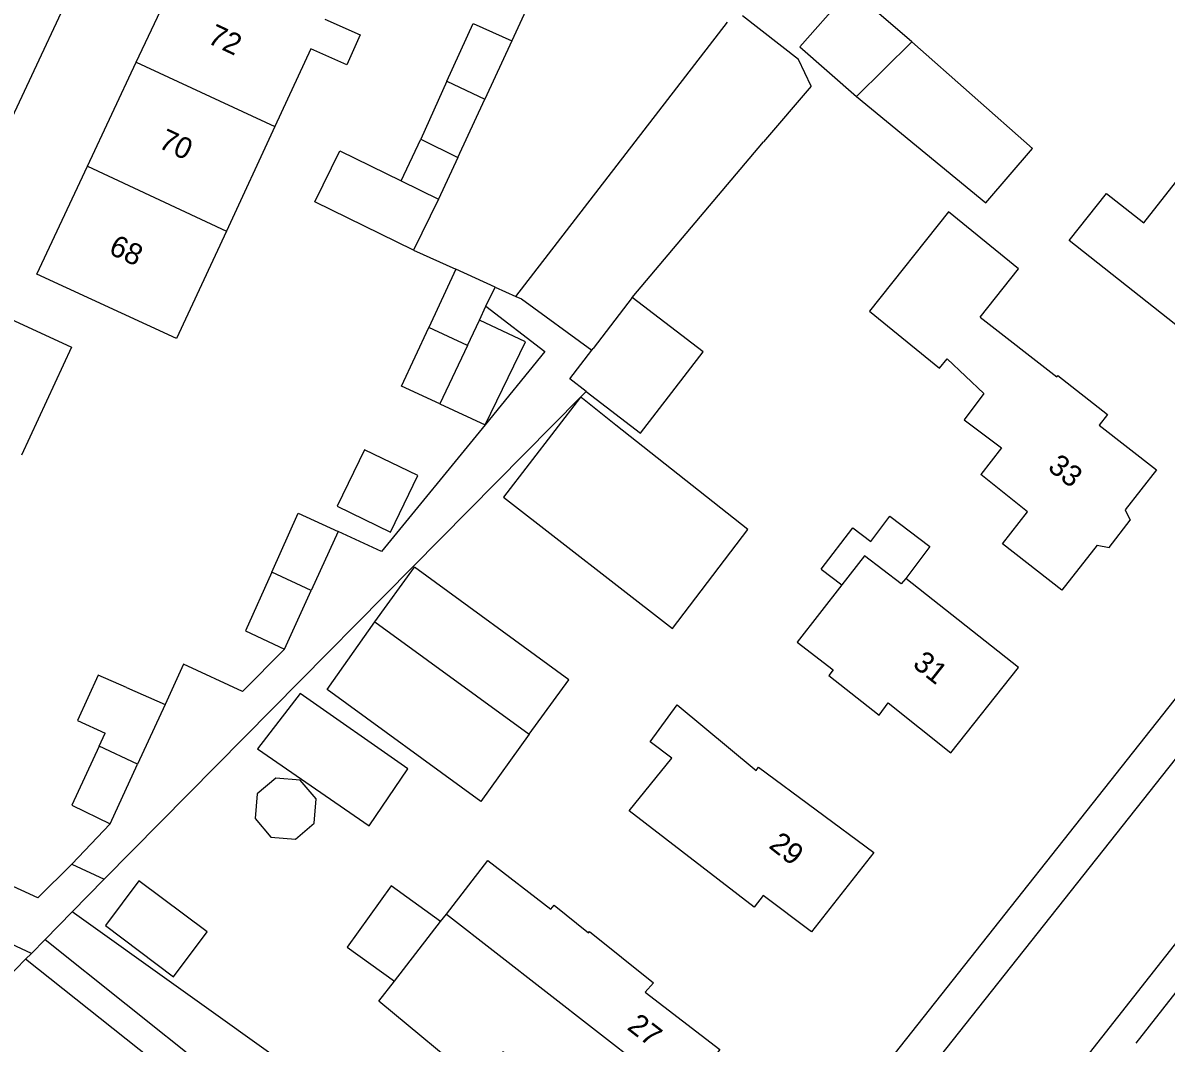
# Model space of a CAD drawing. Extents: x 194485 to 197793, y 468269 to 470822.
# Drawn here: x 195701.1 to 195765.6, y 470666.4 to 470724 of the extents above; entities that cross this region are included whole.
import ezdxf

# ---------------------------------------------------------------- set-up
doc = ezdxf.new("R2010")
doc.units = 0
for name, color, linetype in [('BGT grensvlak gebouwinstallatie plus 1', 7, 'Continuous'), ('BGT grensvlak onbegroeid terreindeel', 7, 'Continuous'), ('BGT grensvlak overig bouwwerk', 7, 'Continuous'), ('BGT grensvlak pand op maaiveld', 7, 'Continuous'), ('BGT grensvlak pand op maaiveld LR', 7, 'Continuous'), ('BGT grensvlak wegdeel', 7, 'Continuous'), ('BGT tekst huisnummerreeks', 7, 'Continuous')]:
    doc.layers.add(name, color=color, linetype=linetype)

msp = doc.modelspace()

# ---------------------------------------------------------------- linework, layer by layer
at = {"layer": 'BGT grensvlak gebouwinstallatie plus 1'}
for p, q in [((195747.758, 470725.869), (195744.895, 470722.623)), ((195751.209, 470722.907), (195747.758, 470725.869)), ((195744.895, 470722.623), (195748.091, 470719.818)), ((195722.398, 470715.057), (195723.51, 470717.417)), ((195725.601, 470716.371), (195724.51, 470714.021)), ((195748.89, 470694.722), (195749.977, 470696.153)), ((195749.977, 470696.153), (195752.234, 470694.439)), ((195746.106, 470693.156), (195747.879, 470695.49)), ((195747.879, 470695.49), (195748.89, 470694.722)), ((195752.234, 470694.439), (195750.874, 470692.628)), ((195720.912, 470690.195), (195723.15, 470693.266)), ((195731.863, 470686.915), (195723.15, 470693.266)), ((195746.106, 470693.156), (195747.271, 470692.272)), ((195729.625, 470683.844), (195731.863, 470686.915))]:
    msp.add_line(p, q, dxfattribs=at)
msp.add_lwpolyline([(195724.63, 470673.284), (195721.831, 470675.291), (195719.355, 470671.838), (195722.024, 470669.923)], dxfattribs=at)
at = {"layer": 'BGT grensvlak onbegroeid terreindeel'}
msp.add_line((195737.552, 470649.768), (195703.846, 470673.829), dxfattribs=at)
msp.add_lwpolyline([(195684.932, 470649.69), (195692.154, 470660.534), (195698.474, 470668.345), (195701.219, 470671.153)], dxfattribs=at)
at = {"layer": 'BGT grensvlak overig bouwwerk'}
msp.add_lwpolyline([(195716.438, 470677.933), (195717.493, 470678.827), (195717.607, 470680.204), (195716.714, 470681.259), (195715.336, 470681.374), (195714.281, 470680.48), (195714.167, 470679.103), (195715.06, 470678.048), (195716.438, 470677.933)], dxfattribs=at)
at = {"layer": 'BGT grensvlak pand op maaiveld'}
for p, q in [((195707.463, 470721.751), (195710.248, 470727.697)), ((195717.316, 470722.497), (195715.281, 470718.115)), ((195728.648, 470722.957), (195727.125, 470719.664)), ((195751.209, 470722.907), (195748.091, 470719.818)), ((195704.716, 470715.886), (195707.463, 470721.751)), ((195724.989, 470720.672), (195723.51, 470717.417)), ((195748.091, 470719.818), (195755.382, 470713.817)), ((195725.601, 470716.371), (195727.125, 470719.664)), ((195715.281, 470718.115), (195712.544, 470712.22)), ((195723.51, 470717.417), (195725.601, 470716.371)), ((195722.398, 470715.057), (195724.51, 470714.021)), ((195725.495, 470710.071), (195723.964, 470706.782)), ((195727.701, 470709.062), (195725.495, 470710.071)), ((195727.189, 470707.982), (195727.701, 470709.062)), ((195735.444, 470708.475), (195733.238, 470705.606)), ((195726.822, 470707.208), (195727.189, 470707.982)), ((195733.159, 470705.503), (195733.238, 470705.606)), ((195724.578, 470702.477), (195727.138, 470701.295)), ((195763.238, 470696.502), (195763.536, 470695.915)), ((195718.843, 470695.274), (195717.333, 470691.956)), ((195762.337, 470694.386), (195763.536, 470695.915)), ((195761.67, 470694.502), (195759.681, 470691.965)), ((195761.67, 470694.502), (195762.337, 470694.386)), ((195747.271, 470692.272), (195744.739, 470689.037)), ((195715.822, 470688.637), (195717.333, 470691.956)), ((195718.223, 470686.369), (195720.912, 470690.195)), ((195720.912, 470690.195), (195729.625, 470683.844)), ((195706.916, 470686.484), (195709.085, 470685.527)), ((195709.085, 470685.527), (195707.536, 470682.164)), ((195705.368, 470683.166), (195705.712, 470683.903)), ((195705.987, 470678.801), (195707.536, 470682.164)), ((195724.63, 470673.284), (195724.955, 470673.703)), ((195722.024, 470669.923), (195724.63, 470673.284))]:
    msp.add_line(p, q, dxfattribs=at)
for points in [[(195718.094, 470724.172), (195720.086, 470723.295), (195719.341, 470721.605), (195717.316, 470722.497)], [(195724.989, 470720.672), (195726.467, 470723.927), (195728.648, 470722.957)], [(195755.382, 470713.817), (195758.014, 470716.882), (195751.209, 470722.907)], [(195760.084, 470711.69), (195762.186, 470714.35), (195764.304, 470712.692), (195766.707, 470715.764), (195770.236, 470712.972), (195773.932, 470717.69), (195777.846, 470714.594), (195774.158, 470709.87), (195774.55, 470709.56), (195770.052, 470703.82), (195760.084, 470711.69)], [(195723.1, 470711.14), (195717.538, 470713.867), (195718.95, 470716.747), (195722.398, 470715.057)], [(195712.544, 470712.22), (195709.734, 470706.17), (195701.86, 470709.789), (195704.716, 470715.886)], [(195724.51, 470714.021), (195724.512, 470714.02), (195723.1, 470711.14)], [(195755.067, 470707.375), (195757.234, 470710.091), (195753.271, 470713.305), (195748.825, 470707.712), (195752.774, 470704.499), (195753.203, 470705.026), (195755.281, 470703.062), (195754.163, 470701.588)], [(195693.064, 470703.256), (195695.891, 470709.321), (195703.816, 470705.677), (195700.983, 470699.592)], [(195732.843, 470703.184), (195735.91, 470700.826), (195739.433, 470705.409), (195735.444, 470708.475)], [(195727.138, 470701.295), (195729.427, 470705.979), (195726.822, 470707.208)], [(195755.067, 470707.375), (195759.388, 470704.007), (195759.449, 470704.085), (195762.248, 470701.885), (195761.779, 470701.288), (195765.009, 470698.761), (195763.238, 470696.502)], [(195724.578, 470702.477), (195722.423, 470703.472), (195723.964, 470706.782)], [(195732.843, 470703.184), (195731.921, 470703.892), (195733.159, 470705.503)], [(195732.528, 470702.865), (195728.171, 470697.209), (195737.709, 470689.812), (195741.952, 470695.392), (195734.521, 470701.285), (195732.641, 470702.775), (195732.528, 470702.865)], [(195754.163, 470701.588), (195756.266, 470699.993), (195755.099, 470698.494)], [(195720.333, 470699.897), (195718.785, 470696.713), (195721.802, 470695.247), (195723.35, 470698.431), (195720.333, 470699.897)], [(195759.681, 470691.965), (195756.328, 470694.593), (195757.738, 470696.392), (195755.099, 470698.494)], [(195715.108, 470692.996), (195716.599, 470696.308), (195718.843, 470695.274)], [(195750.874, 470692.628), (195750.619, 470692.323), (195748.549, 470693.905), (195747.271, 470692.272)], [(195715.108, 470692.996), (195713.616, 470689.683), (195715.822, 470688.637)], [(195744.739, 470689.037), (195746.766, 470687.482), (195746.523, 470687.161), (195749.361, 470684.932), (195749.884, 470685.618), (195753.414, 470682.8), (195757.224, 470687.617), (195750.874, 470692.628)], [(195706.916, 470686.484), (195705.319, 470687.188), (195704.139, 470684.627), (195705.712, 470683.903)], [(195729.625, 470683.844), (195726.898, 470680.056), (195718.223, 470686.369)], [(195716.7, 470686.144), (195714.298, 470683.023), (195720.596, 470678.689), (195722.772, 470681.888), (195716.7, 470686.144)], [(195735.262, 470679.52), (195737.673, 470682.489), (195736.451, 470683.428), (195737.965, 470685.514)], [(195737.965, 470685.514), (195742.422, 470681.796), (195742.57, 470681.993), (195749.07, 470677.182), (195745.553, 470672.695), (195742.822, 470674.761), (195742.325, 470674.1), (195735.262, 470679.52)], [(195705.368, 470683.166), (195703.819, 470679.847), (195705.987, 470678.801)], [(195724.955, 470673.703), (195727.301, 470676.729), (195730.844, 470673.982), (195731.026, 470674.216), (195732.977, 470672.646), (195733.028, 470672.715), (195736.635, 470669.833), (195736.176, 470669.3), (195740.38, 470666.073), (195738.265, 470663.353)], [(195711.458, 470672.695), (195707.61, 470675.577), (195705.719, 470673.054), (195709.568, 470670.171), (195711.458, 470672.695)], [(195738.265, 470663.353), (195736.15, 470660.633), (195731.933, 470663.885), (195731.538, 470663.313), (195728.145, 470665.929), (195726.771, 470664.122), (195721.143, 470668.787), (195722.024, 470669.923)]]:
    msp.add_lwpolyline(points, dxfattribs=at)
at = {"layer": 'BGT grensvlak pand op maaiveld LR'}
for p, q in [((195707.463, 470721.751), (195715.281, 470718.115)), ((195724.989, 470720.672), (195727.125, 470719.664)), ((195704.716, 470715.886), (195712.544, 470712.22)), ((195726.14, 470705.77), (195726.822, 470707.208)), ((195726.14, 470705.77), (195723.964, 470706.782)), ((195726.14, 470705.77), (195724.578, 470702.477)), ((195717.333, 470691.956), (195715.108, 470692.996)), ((195707.536, 470682.164), (195705.368, 470683.166)), ((195724.955, 470673.703), (195738.265, 470663.353))]:
    msp.add_line(p, q, dxfattribs=at)
at = {"layer": 'BGT grensvlak wegdeel'}
for p, q in [((195737.552, 470649.768), (195798.086, 470726.347)), ((195730, 470725.9), (195728.648, 470722.957)), ((195744.826, 470721.903), (195741.658, 470724.363)), ((195728.874, 470708.544), (195740.813, 470724.009)), ((195745.526, 470720.393), (195744.826, 470721.903)), ((195745.526, 470720.393), (195742.851, 470717.26)), ((195735.444, 470708.475), (195742.851, 470717.26)), ((195723.1, 470711.14), (195725.495, 470710.071)), ((195727.701, 470709.062), (195728.874, 470708.544)), ((195732.528, 470702.865), (195732.843, 470703.184)), ((195705.658, 470675.675), (195732.528, 470702.865)), ((195705.987, 470678.801), (195703.818, 470676.522)), ((195703.818, 470676.522), (195705.658, 470675.675)), ((195705.658, 470675.675), (195703.846, 470673.829)), ((195703.846, 470673.829), (195702.316, 470672.27)), ((195701.548, 470671.488), (195702.316, 470672.27)), ((195702.316, 470672.27), (195734.87, 470646.354)), ((195701.219, 470671.153), (195701.548, 470671.488)), ((195733.951, 470645.184), (195701.219, 470671.153)), ((195766.106, 470669.308), (195763.843, 470666.423))]:
    msp.add_line(p, q, dxfattribs=at)
for points in [[(195703.818, 470676.522), (195701.904, 470674.62), (195679.087, 470685.112), (195680.153, 470687.398), (195691.949, 470712.508), (195696.568, 470710.358), (195708.493, 470735.798), (195710.166, 470735.033)], [(195748.179, 470659.846), (195749.044, 470660.943), (195795.364, 470719.406)], [(195753.31, 470655.8), (195768.037, 470674.504), (195796.412, 470710.664), (195800.34, 470715.594)], [(195728.874, 470708.544), (195729.2, 470708.4), (195733.159, 470705.503)], [(195727.189, 470707.982), (195730.515, 470705.426), (195727.138, 470701.295)], [(195727.138, 470701.295), (195721.294, 470694.145), (195718.843, 470695.274)], [(195715.822, 470688.637), (195713.45, 470686.265), (195710.129, 470687.795), (195709.085, 470685.527)], [(195701.548, 470671.488), (195691.939, 470675.957), (195690.613, 470673.104)]]:
    msp.add_lwpolyline(points, dxfattribs=at)

# ---------------------------------------------------------------- texts
at = {"layer": 'BGT tekst huisnummerreeks'}
for s, rotation, p in [('72', 334.9, (195711.42, 470722.86)), ('70', 334.9, (195708.65, 470716.957)), ('68', 334.9, (195705.845, 470710.977)), ('33', 321.9, (195758.818, 470698.797)), ('31', 321.7, (195751.2, 470687.701)), ('29', 321.9, (195743.088, 470677.486)), ('27', 322.1, (195735.091, 470667.244))]:
    msp.add_text(s, height=1.2, rotation=rotation, dxfattribs=at).set_placement(p)

doc.saveas('drawing.dxf')
